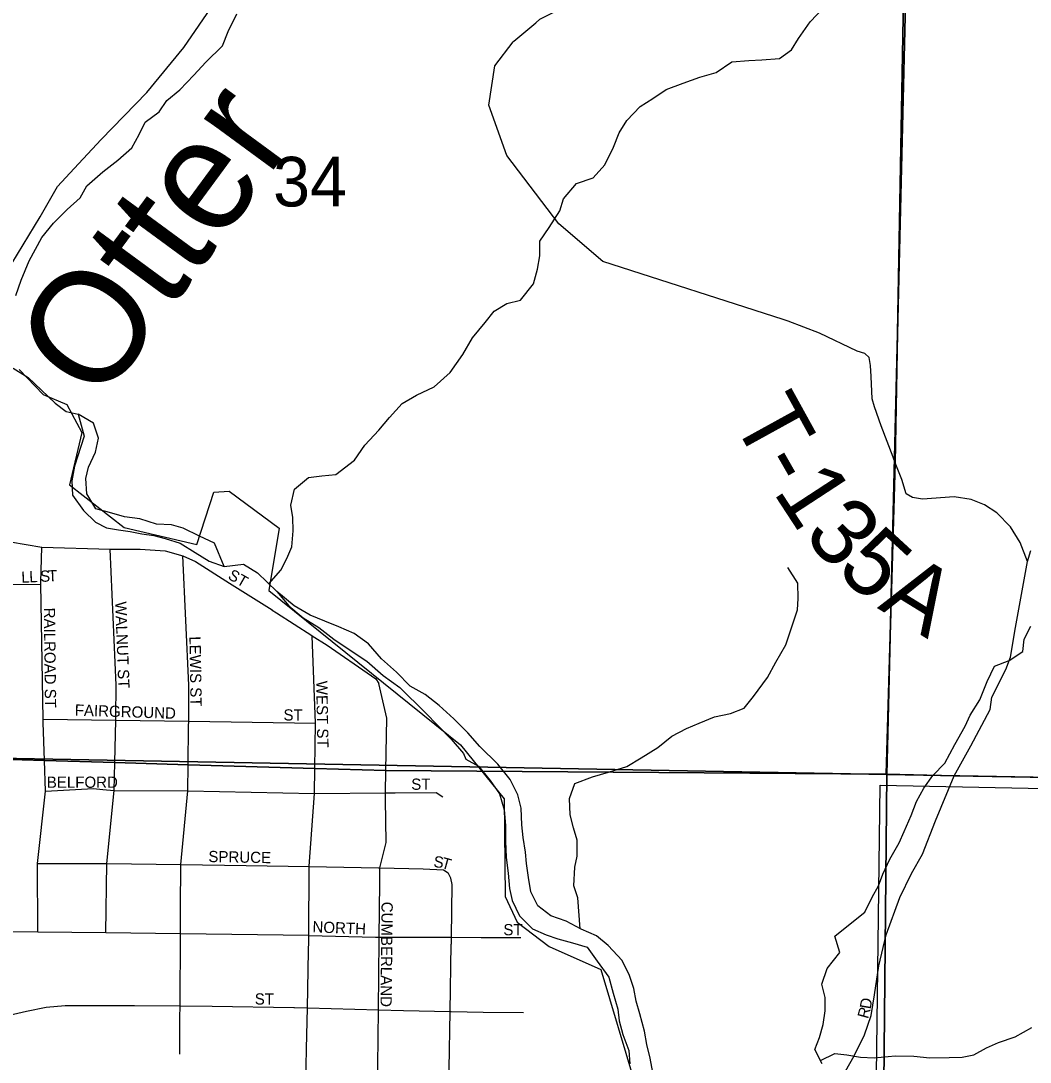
# Model space of a CAD drawing. Extents: x 2043100 to 2470832, y 443715 to 810583.
# Drawn here: x 2243660 to 2248144, y 637513 to 642142 of the extents above; entities that cross this region are included whole.
import ezdxf

# ---------------------------------------------------------------- set-up
doc = ezdxf.new("R2010")
doc.units = 0
for name, color, linetype in [('GM_X_City_Street', 7, 'Continuous'), ('GM_X_City_Street_Text', 7, 'Continuous'), ('GM_X_Corporation', 7, 'Continuous'), ('GM_X_County_Road', 7, 'Continuous'), ('GM_X_Major_River', 7, 'Continuous'), ('GM_X_Minor_River', 7, 'Continuous'), ('GM_X_Minor_River_Text', 7, 'Continuous'), ('GM_X_Section', 7, 'Continuous'), ('GM_X_Section_Text', 7, 'Continuous'), ('GM_X_State_Route', 7, 'Continuous'), ('GM_X_Township', 7, 'Continuous'), ('GM_X_Township_Road', 7, 'Continuous'), ('GM_X_Township_Road_Text', 7, 'Continuous'), ('GM_X_Township_ROW', 7, 'Continuous')]:
    doc.layers.add(name, color=color, linetype=linetype)

msp = doc.modelspace()

# ---------------------------------------------------------------- linework, layer by layer
at = {"layer": 'GM_X_City_Street'}
for points in [[(2243286.7, 639917.5), (2243427.8, 639871.2), (2243520.1, 639844.4), (2243614.3, 639825.7), (2243753.1, 639801.8), (2244056.4, 639793.6), (2244190.2, 639793.3), (2244301.9, 639785.7), (2244380.2, 639763.3), (2244436.7, 639738.5), (2244587.8, 639642.4), (2244776.1, 639523.2)], [(2243748.4, 639646.1), (2243753.1, 639801.8)], [(2244082.1, 639046.6), (2244083.6, 639188.8), (2244056.4, 639793.6)], [(2244405.5, 639006.7), (2244405.7, 639028.2), (2244405.7, 639188), (2244380.2, 639763.3)], [(2243326.2, 639536.1), (2243399.7, 639568.6), (2243515, 639616.2), (2243554.8, 639628.7), (2243624.7, 639635.6), (2243748.2, 639637.1)], [(2243759.5, 639023.2), (2243759, 639038.3), (2243748.2, 639637.1), (2243748.4, 639646.1)], [(2244776.1, 639523.2), (2244777.3, 639522.4), (2244795.3, 639511), (2244952.9, 639409.6)], [(2244940.7, 638383.9), (2244964.6, 638707.5), (2244966.2, 638818.3), (2244969.1, 639019.2), (2244954.8, 639408.5)], [(2244952.9, 639409.6), (2244954.8, 639408.5), (2245021, 639365.9), (2245218.5, 639230.4), (2245236.7, 639216.6), (2245250.9, 639196.8)], [(2245280.4, 638680.2), (2245279.9, 638710.3), (2245281.8, 638809), (2245286.4, 639042.4), (2245250.9, 639196.8)], [(2243736.1, 638090.8), (2243733.5, 638395.2), (2243769.2, 638717.1), (2243764.8, 638853.6), (2243759.5, 639023.2)], [(2243759, 639038.3), (2244081.9, 639032.4), (2244405.7, 639028.2), (2244969.1, 639019.2)], [(2244038.1, 638087.1), (2244041.4, 638395.2), (2244074.3, 638720.5), (2244077.4, 638844.4), (2244081.9, 639032.4), (2244082.1, 639046.6)], [(2244370.1, 638196.9), (2244371.4, 638391.1), (2244402.4, 638718.8), (2244403.6, 638834.8), (2244405.5, 639006.7)], [(2246919.8, 636615.1), (2246962.5, 636694.9), (2247063.3, 636884.7), (2247144, 637060.6), (2247238.9, 637264.4), (2247295.4, 637394.4), (2247323.7, 637472.3), (2247362, 637540.3), (2247408.4, 637634.2), (2247438.7, 637720.2), (2247453.1, 637812.2), (2247471.6, 637940.2), (2247504.2, 638078.3), (2247564.9, 638244.2), (2247617.3, 638352.1), (2247665.6, 638438), (2247724.2, 638585.9), (2247807.2, 638785)], [(2243769.2, 638717.1), (2243983, 638728.9), (2244023.6, 638725.2)], [(2244023.6, 638725.2), (2244074.3, 638720.5), (2244402.4, 638718.8), (2244964.6, 638707.5), (2245279.9, 638710.3), (2245323.3, 638710.6)], [(2245323.3, 638710.6), (2245505, 638712.1), (2245534.6, 638692.5)], [(2245255.4, 638371.3), (2245255.4, 638376.2), (2245283.6, 638488.9), (2245280.4, 638680.2)], [(2243733.5, 638395.2), (2243943.4, 638396.4), (2243990.1, 638395.8)], [(2243990.1, 638395.8), (2243995.8, 638395.7), (2244041.4, 638395.2), (2244371.4, 638391.1), (2244661.4, 638387.6), (2244940.6, 638382.2), (2245248.6, 638376.4)], [(2244940.1, 638076.2), (2244940.6, 638382.2), (2244940.7, 638383.9)], [(2245248.6, 638376.4), (2245249.5, 638376.3), (2245255.4, 638376.2), (2245447.3, 638372.5), (2245537.3, 638368.2), (2245559.3, 638354.1)], [(2245252.2, 638058.9), (2245252.3, 638069), (2245255.1, 638309.2), (2245255.4, 638366.3), (2245255.4, 638371.3)], [(2245572.8, 638039.1), (2245573.2, 638067.7), (2245577, 638302), (2245571.2, 638330), (2245559.3, 638354.1)], [(2244369.4, 638088.7), (2244370.1, 638196.3), (2244370.1, 638196.9)], [(2244367, 637710.1), (2244367.3, 637762.9), (2244369.4, 638083.1), (2244369.4, 638088.2), (2244369.4, 638088.7)], [(2244940.1, 638076.2), (2245236.1, 638069), (2245252.3, 638069), (2245293.3, 638068.8)], [(2245248.6, 637746.5), (2245252.2, 638055.5), (2245252.2, 638058.9)], [(2245293.3, 638068.8), (2245294.8, 638068.8), (2245573.2, 638067.7), (2245705.5, 638067.2)], [(2245943.8, 636649.7), (2245908, 636715.1), (2245784.7, 636939.3), (2245662.4, 637159.1), (2245581, 637304.9), (2245571.1, 637331), (2245563.2, 637365), (2245563.4, 637415.1), (2245563.7, 637483.2), (2245567.9, 637737.9), (2245572.7, 638037.8), (2245572.8, 638039.1)], [(2245705.5, 638067.2), (2245705.9, 638067.2), (2245882.1, 638066.5)], [(2242847.7, 637647.3), (2242849, 637647.3), (2242887.1, 637647.6), (2242892.3, 637647.7), (2243244.5, 637684.7), (2243358.6, 637699.9), (2243498.6, 637709.4), (2243608.6, 637721), (2243684.7, 637738.7), (2243772.8, 637756.4), (2243856.8, 637764.1), (2244164.8, 637764.9), (2244367.3, 637762.9), (2244510.8, 637761.5), (2244872.8, 637756.1), (2244875.2, 637756.1)], [(2244875.2, 637756.1), (2244933.2, 637754.4), (2245248.6, 637745.4), (2245360.8, 637742.2), (2245567.9, 637737.9), (2245571.4, 637737.8)], [(2245246.5, 637382.1), (2245246.3, 637416.3), (2245245.8, 637496.4), (2245248.6, 637745.4), (2245248.6, 637746.5)], [(2245571.4, 637737.8), (2245714.7, 637734.8), (2245892.7, 637734.1)], [(2244366, 637547.9), (2244367, 637710), (2244367, 637710.1)]]:
    msp.add_lwpolyline(points, dxfattribs=at)
at = {"layer": 'GM_X_Corporation'}
for points in [[(2243652.8, 640592.9), (2243759.2, 640481), (2243864.2, 640437.2), (2243930.9, 640312.4), (2243875.5, 640078.8), (2244119.7, 639889.7), (2244441.6, 639814.5), (2244516.9, 640046.5), (2244584.9, 640052), (2244808.5, 639886.5), (2244762.1, 639609), (2245613, 638924.1), (2245808.1, 638683.7), (2245812.6, 638249), (2245864.6, 638134.5), (2246006.7, 638026.9), (2246236.9, 637924.3), (2246386, 637424.2)], [(2247460.5, 637341.1), (2247477.8, 638744.4), (2248866.3, 638715.3)]]:
    msp.add_lwpolyline(points, dxfattribs=at)
at = {"layer": 'GM_X_County_Road'}
msp.add_lwpolyline([(2247807.2, 638785), (2247880.7, 638918.4), (2247967.1, 639080.3), (2247974.9, 639135.9), (2248036, 639258.5), (2248057.6, 639312.8), (2248078.7, 639445.1), (2248132.6, 639737.9), (2248148.2, 639788.1)], dxfattribs=at)
at = {"layer": 'GM_X_Major_River'}
for points in [[(2243626.2, 640598.5), (2243692.6, 640557.2), (2243751.2, 640499.8), (2243811.8, 640442.4), (2243862.1, 640404.9), (2243914.2, 640393.5)], [(2243914.2, 640393.5), (2243941.2, 640295.7), (2243898.6, 640163.1), (2243887.2, 640097), (2243889.9, 640033), (2243938.6, 639965.4), (2243991.1, 639914), (2244041.3, 639888.5), (2244093.4, 639879.1), (2244145.5, 639871.6), (2244197.5, 639862.2), (2244251.6, 639854.8), (2244301.7, 639841.3), (2244367.9, 639820), (2244434.3, 639778.7), (2244496.7, 639739.4), (2244562.9, 639716.1)], [(2244562.9, 639716.1), (2244519.9, 639819.7), (2244453.6, 639851), (2244381.2, 639886.2), (2244329.1, 639901.6), (2244263.1, 639904.9), (2244188.9, 639928.1), (2244120.8, 639937.4), (2244054.6, 639956.7), (2243992.5, 639972), (2243953.8, 640039.7), (2243949.1, 640107.7), (2243960.6, 640157.8), (2243991.9, 640224.2), (2244005.3, 640286.4), (2243982.6, 640354.2), (2243914.2, 640393.5)], [(2244562.9, 639716.1), (2244648.8, 639727), (2244711.1, 639687.7), (2244798, 639604.5)], [(2245698.7, 638915.9), (2245646.1, 638977.3), (2245583.5, 639038.7), (2245518.9, 639098), (2245456.4, 639147.4), (2245390, 639184.7), (2245329.4, 639246.1), (2245262.8, 639305.4), (2245204.2, 639372.8), (2245141.7, 639418.2), (2245073.5, 639447.4), (2245011.2, 639472.8), (2244945, 639500.1), (2244874.6, 639541.3), (2244798, 639604.5)], [(2244798, 639604.5), (2244850.6, 639541.1), (2244915.1, 639487.7), (2244983.5, 639444.5), (2245050, 639393.1), (2245122.5, 639343.9), (2245197, 639294.7), (2245269.6, 639231.4), (2245344.1, 639178.2), (2245457.2, 639067.3), (2245513.8, 639007.9), (2245572.4, 638948.5), (2245627, 638885.1)], [(2245627, 638885.1), (2245637, 638859.8), (2245693.2, 638828.2), (2245745.7, 638764.6), (2245786.2, 638704.9), (2245806.8, 638635.1), (2245813.4, 638565.1), (2245814, 638495), (2245816.7, 638423), (2245825.3, 638353), (2245831.8, 638285), (2245842.3, 638231.1), (2245874.9, 638163.3), (2245933.3, 638105.8), (2245993.5, 638078.3), (2246045.7, 638060.7), (2246111.8, 638043.3), (2246175.9, 638023.8), (2246220.4, 637962.2), (2246273, 637890.6), (2246291.6, 637818.7), (2246312.2, 637748.8), (2246318.6, 637696.8), (2246335.2, 637634.9), (2246361.8, 637565.1), (2246366.3, 637505.1)], [(2246468.6, 637466), (2246456, 637529.9), (2246441.5, 637591.8), (2246431, 637649.8), (2246410.3, 637727.7), (2246393.9, 637783.5), (2246383.4, 637839.5), (2246364.9, 637897.4), (2246332.3, 637965.2), (2246269.8, 638030.7), (2246217.5, 638074.2), (2246149.2, 638103.7), (2246083, 638139.1), (2246014.8, 638162.5), (2245956.4, 638208.1), (2245925.9, 638269.8), (2245915.4, 638333.8), (2245906.8, 638395.8), (2245902.4, 638445.8), (2245891.9, 638511.7), (2245885.4, 638567.7), (2245882.7, 638641.7), (2245868.2, 638701.7), (2245833.7, 638769.4), (2245779.1, 638837), (2245698.7, 638915.9)]]:
    msp.add_lwpolyline(points, dxfattribs=at)
at = {"layer": 'GM_X_Minor_River'}
for points in [[(2243637.5, 640920.7), (2243661.3, 640988.9), (2243697, 641075.1), (2243752.7, 641179.3), (2243804.5, 641243.5), (2243866.3, 641303.8), (2243924.1, 641356), (2243953.9, 641408.2), (2244023.7, 641470.5), (2244091.5, 641522.7), (2244153.3, 641577), (2244185.1, 641637.1), (2244213, 641691.3), (2244274.8, 641737.5), (2244308.6, 641787.7), (2244366.5, 641835.9), (2244428.3, 641900.2), (2244482.1, 641958.4), (2244555.8, 642030.7), (2244581.6, 642094.8), (2244619.4, 642173)], [(2244762.2, 639638.8), (2244814.7, 639699.9), (2244842.5, 639752), (2244864.3, 639804.2), (2244870.1, 639874.2), (2244868, 639934.3), (2244859.8, 639988.3), (2244875.6, 640060.4), (2244937.4, 640112.6), (2244997.4, 640118.8), (2245059.3, 640125.1), (2245143.1, 640189.4), (2245188.9, 640255.6), (2245250.6, 640321.9), (2245298.4, 640378.1), (2245354.2, 640440.3), (2245418.1, 640478.5), (2245496, 640514.8), (2245567.7, 640579.1), (2245623.5, 640659.4), (2245667.2, 640733.6), (2245723, 640801.8), (2245762.8, 640852), (2245818.7, 640886.2), (2245880.7, 640900.4), (2245938.4, 640972.7), (2245956.2, 641038.8), (2245966, 641096.9), (2245965.8, 641162.9), (2246007.6, 641223.1), (2246055.4, 641297.3), (2246071.2, 641351.4), (2246129, 641419.7), (2246202.9, 641443.9), (2246254.7, 641502.2), (2246292.5, 641580.4), (2246318.2, 641644.5), (2246352.1, 641698.7), (2246411.9, 641760.9), (2246467.7, 641797.1), (2246527.6, 641837.3), (2246603.5, 641865.6), (2246677.4, 641891.9), (2246749.3, 641912.2), (2246819.1, 641960.4), (2246895.1, 641966.7), (2246953, 641968.9), (2247031, 641975.2), (2247084.8, 642013.4), (2247114.7, 642063.5), (2247166.4, 642137.8), (2247224.2, 642198)], [(2246490.4, 638911.1), (2246552.2, 638961.4), (2246618.1, 638995.6), (2246674, 639019.8), (2246741.8, 639048.1), (2246813.8, 639062.3), (2246873.7, 639086.5), (2246915.5, 639138.7), (2246977.2, 639223), (2247015, 639291.2), (2247058.8, 639367.4), (2247090.5, 639461.6), (2247110.3, 639523.7), (2247114.1, 639573.7), (2247111.9, 639641.8), (2247067.7, 639711.7)], [(2247809.9, 638924.8), (2247855.5, 639005.9), (2247877.4, 639056), (2247921.1, 639124.2), (2247952.9, 639204.3), (2247986.7, 639272.5), (2248050.6, 639298.8), (2248112.4, 639339), (2248118.3, 639393.1), (2248148.1, 639451.2)], [(2247219.8, 637505.8), (2247187.2, 637569.6), (2247208.7, 637621.8), (2247224.2, 637680), (2247233.7, 637740.1), (2247233.2, 637800.2), (2247218.6, 637860.1), (2247242, 637928.3), (2247299.3, 638000.9), (2247276.7, 638072.7), (2247352.1, 638133.4), (2247409.7, 638179.9), (2247443.1, 638246.3), (2247470.6, 638296.5), (2247490.1, 638348.7), (2247521.5, 638415), (2247562.9, 638487.4), (2247584.4, 638537.7), (2247615.7, 638610), (2247639.2, 638672.2), (2247672.6, 638730.5), (2247712.1, 638786.9), (2247765.6, 638841.4), (2247809.9, 638924.8)], [(2246145, 638105.9), (2246134.1, 638243), (2246117.6, 638296.9), (2246120.9, 638379), (2246132.5, 638429.1), (2246131.8, 638499.1), (2246115.4, 638555), (2246100.9, 638612.9), (2246098.2, 638685), (2246121.6, 638751.2), (2246199.3, 638781.9), (2246271.1, 638802.5), (2246352.8, 638827.3), (2246416.4, 638865.8), (2246490.4, 638911.1)], [(2247212.4, 637520.2), (2247277.3, 637550.4), (2247329.3, 637544.8), (2247391.4, 637535.3), (2247451.4, 637531.8), (2247545.2, 637540.7), (2247627.2, 637539.4), (2247699.2, 637532), (2247785.1, 637532.7), (2247843, 637535.2), (2247894.9, 637545.7), (2247950.6, 637576.2), (2248004.3, 637600.7), (2248078.1, 637625.3), (2248151.6, 637666)]]:
    msp.add_lwpolyline(points, dxfattribs=at)
at = {"layer": 'GM_X_Section'}
for points in [[(2247636.8, 644123.4), (2247507.7, 638791.7), (2242269, 638887.7), (2242378.2, 644174.8)], [(2252910.3, 644018.4), (2252784.6, 638695), (2247507.7, 638791.7), (2247636.8, 644123.4)], [(2242269, 638887.7), (2247507.7, 638791.7), (2247455.2, 633443.4), (2242078.3, 633523.6), (2242088.5, 638885.8)], [(2247507.7, 638791.7), (2252784.6, 638695), (2252763.7, 633342.5), (2247455.2, 633443.4)]]:
    msp.add_lwpolyline(points, close=True, dxfattribs=at)
at = {"layer": 'GM_X_State_Route'}
for points in [[(2243897.3, 641485.5), (2243897.6, 641485.9), (2244016.7, 641614.7), (2244220.2, 641824.2), (2244383.8, 642023.4), (2244589, 642323.1), (2244800.1, 642638.9), (2245090.2, 643102.3), (2245144.7, 643249.5), (2245166.7, 643309.1), (2245182.1, 643340.6), (2245250.7, 643502.1), (2245293.3, 643545.1), (2245379.9, 643632.7), (2245576.7, 643897.5), (2245869.9, 644239.7), (2246236.9, 644650.4), (2246586.4, 644960.8), (2246912.1, 645176.8), (2247327.8, 645437.4), (2247643.8, 645707.3), (2247825, 645868.8), (2248022.6, 646072.2)], [(2243427.3, 640494.3), (2243427.8, 640496), (2243447.7, 640567.6), (2243504.2, 640779.5), (2243517, 640827.8), (2243594.9, 641022.1), (2243746.6, 641270.6), (2243823.2, 641405.3), (2243897.3, 641485.5)], [(2244939.5, 638050.1), (2244940.1, 638076.2), (2244369.4, 638083.1), (2244038.1, 638087.1), (2243736.1, 638090.8), (2243266.1, 638096.5)], [(2244929.3, 637572.1), (2244933.2, 637754.4), (2244938.6, 638007.3), (2244939.5, 638050.1)], [(2244795.2, 636694.3), (2244865.3, 636802.4), (2244897.8, 637061.6), (2244920.4, 637159.3), (2244920.9, 637185.3), (2244925.9, 637417.6), (2244929.3, 637572.1)]]:
    msp.add_lwpolyline(points, dxfattribs=at)
at = {"layer": 'GM_X_Township'}
for points in [[(2255374.8, 638639.7), (2252195.8, 638709.3), (2247807.2, 638785), (2247504, 638792.8), (2247545.4, 640176.7), (2247643.8, 645707.3), (2247707.5, 648351.7), (2247823.1, 655129.8), (2247861, 657353.3), (2247894.8, 659332.6), (2247905.3, 659948.7), (2248027.9, 667139.4), (2248085.7, 670382.7), (2248089.5, 670694.5), (2250661.2, 670642.8), (2256458.7, 670526.3)], [(2247707.5, 648351.7), (2247643.8, 645707.3), (2247545.4, 640176.7), (2247504, 638792.8), (2245281.8, 638809), (2244966.2, 638818.3), (2244403.6, 638834.8), (2244077.4, 638844.4), (2243764.8, 638853.6), (2243266.9, 638868.3), (2242283.4, 638880.3), (2242084.2, 638871.4), (2240382.5, 638881.1), (2240076, 638887.1), (2235869.8, 638968.1), (2234430.6, 638986.4), (2234206.5, 638990.6), (2234148.5, 638991.7), (2232922, 639010.4), (2230294.1, 639053.5)], [(2234072.5, 630720.1), (2234171.5, 633589.1), (2234162.8, 635122.7), (2234148.8, 638924.2), (2234148.5, 638991.7), (2234206.5, 638990.6), (2234430.6, 638986.4), (2235869.8, 638968.1), (2240076, 638887.1), (2240382.5, 638881.1), (2242084.2, 638871.4), (2242283.4, 638880.3), (2243266.9, 638868.3), (2243764.8, 638853.6), (2244077.4, 638844.4), (2244403.6, 638834.8), (2244966.2, 638818.3), (2245281.8, 638809), (2247504, 638792.8), (2247807.2, 638785), (2252195.8, 638709.3), (2255374.8, 638639.7)]]:
    msp.add_lwpolyline(points, dxfattribs=at)
at = {"layer": 'GM_X_Township_Road'}
for points in [[(2245850.9, 642051.9), (2245948.6, 642133.8), (2245966.5, 642149.9), (2246010.3, 642172.3), (2246094, 642215), (2246135.7, 642251.4), (2246159.4, 642297.6), (2246173, 642343.8), (2246160.6, 642403.8), (2246097.9, 642507.4), (2245837.5, 642869.8), (2245799.2, 642919.6), (2245798.5, 642920.4)], [(2247535.5, 640202.5), (2247482.5, 640341.3), (2247452.7, 640426.8), (2247442.3, 640461.8), (2247438.4, 640561.6), (2247435.8, 640609.6), (2247429.4, 640645.8), (2247409.9, 640662.7), (2247376.3, 640673.1), (2247207.8, 640753.9), (2247068.7, 640806.7)], [(2248132.6, 639737.9), (2248100.7, 639822.9), (2248056.6, 639892.9), (2247997, 639955.1), (2247940.9, 639990.7), (2247882.7, 640014.3), (2247806.7, 640025.7), (2247666.5, 640016), (2247621.2, 640023.8), (2247594, 640039.3), (2247574.5, 640102.8), (2247545.4, 640176.7), (2247535.5, 640202.5)]]:
    msp.add_lwpolyline(points, dxfattribs=at)
at = {"layer": 'GM_X_Township_ROW'}
msp.add_lwpolyline([(2247068.7, 640806.7), (2247047.4, 640814.7), (2246246, 641072.8), (2246050.9, 641239.5), (2245818.9, 641544), (2245739.3, 641767.7), (2245766.1, 641942.1), (2245847.3, 642048.9), (2245850.9, 642051.9)], dxfattribs=at)

# ---------------------------------------------------------------- texts
at = {"layer": 'GM_X_City_Street_Text'}
for s, rotation, p in [('L', 2.7035, (2243663.3, 639643.7)), ('L', 2.7055, (2243698.4, 639645.4)), ('S', 2.6782, (2243746.8, 639647.6)), ('T', 2.7035, (2243782, 639649.3)), ('ST', 330.245, (2244576.2, 639663.9)), ('RAILROAD ST', 270.6292, (2243762.2, 639533.2)), ('WALNUT ST', 272.1492, (2244079, 639559.8)), ('LEWIS ST', 270.9109, (2244409, 639405.7)), ('WEST ST', 270.9928, (2244972.2, 639207.8)), ('FAIRGROUND', 358.1104, (2243898.9, 639053.5)), ('ST', 0, (2244827, 639031.5)), ('BELFORD', 0, (2243775.4, 638732.3)), ('ST', 0, (2245394.6, 638723.5)), ('SPRUCE', 358.9004, (2244492.9, 638402.3)), ('S', 353.0986, (2245491.8, 638380.3)), ('T', 344.6514, (2245524.9, 638376.4)), ('CUMBERLAND', 269.4097, (2245262.6, 638226.2)), ('NORTH', 357.6154, (2244955, 638089.9)), ('ST', 0, (2245803.8, 638076.7)), ('ST', 0, (2244699.4, 637768.7)), ('D', 80.1988, (2247435.8, 637746.3)), ('R', 74.615, (2247424.1, 637703))]:
    msp.add_text(s, height=50, rotation=rotation, dxfattribs=at).set_placement(p)
at = {"layer": 'GM_X_Minor_River_Text'}
msp.add_text('Otter', height=499.94, rotation=53.6973, dxfattribs=at).set_placement((2244008.1, 640425.6))
at = {"layer": 'GM_X_Section_Text'}
msp.add_text('34', height=220.83, rotation=0, dxfattribs=at).set_placement((2244780.8, 641317.1))
at = {"layer": 'GM_X_Township_Road_Text'}
for s, rotation, p in [('T', 298.8656, (2246816.5, 640373.3)), ('-', 299.811, (2246927.5, 640172.1)), ('1', 303.1665, (2246998.8, 640048.9)), ('3', 312.2037, (2247131.4, 639853.3)), ('5', 317.374, (2247276.4, 639695.5)), ('A', 328.424, (2247462.7, 639532.3))]:
    msp.add_text(s, height=300, rotation=rotation, dxfattribs=at).set_placement(p)

doc.saveas('drawing.dxf')
